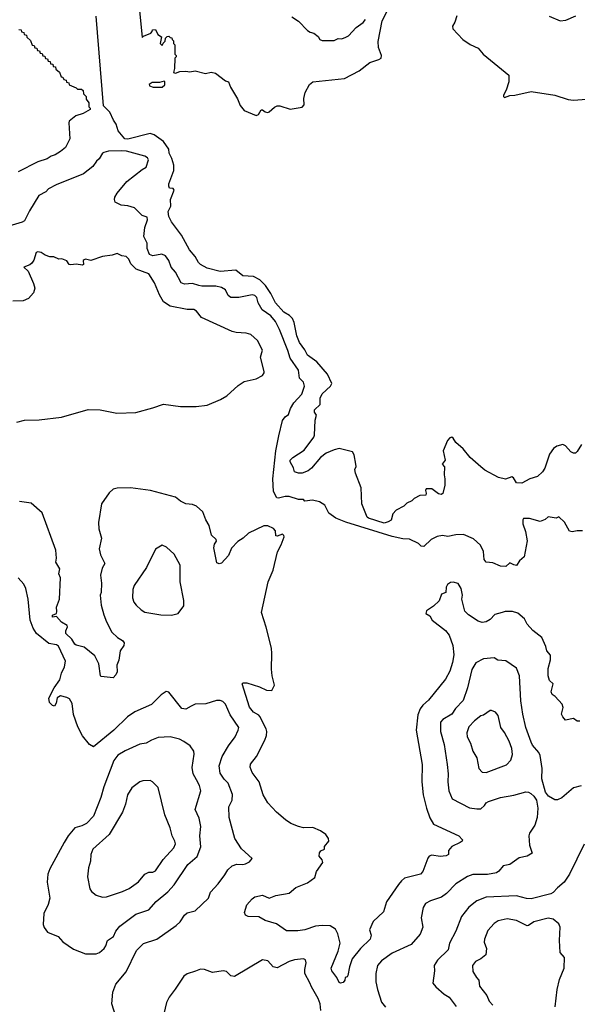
# Model space of a CAD drawing. Extents: x 1771496 to 1971148, y 471553 to 643630.
# Tile 393 of 656: x 1891478 to 1895695, y 544582 to 552025. Entities that reach past the tile are written whole.
import ezdxf

# ---------------------------------------------------------------- set-up
doc = ezdxf.new("R2010")
doc.units = 0

msp = doc.modelspace()

# ---------------------------------------------------------------- linework, layer by layer
at = {"layer": '0CON10XD'}
for points in [[(1892383.8, 552095), (1892405, 551890), (1892415, 551900), (1892468.3, 551921.7), (1892480, 551935), (1892481.7, 551948.3), (1892505, 551950), (1892521.7, 551911.7), (1892550, 551895), (1892540, 551845), (1892555, 551830), (1892561.7, 551848.3), (1892578.3, 551861.7), (1892580, 551885), (1892591.7, 551898.3), (1892605, 551900), (1892615, 551890), (1892628.3, 551888.3), (1892630, 551875), (1892640, 551865), (1892640, 551845), (1892650, 551835), (1892650, 551765), (1892660, 551755), (1892660, 551745), (1892650, 551735), (1892647.5, 551655), (1892640, 551625), (1892655, 551620.8), (1892687.5, 551632.5), (1892735, 551635.6), (1892765, 551630.9), (1892805, 551637.8), (1892883.3, 551616.7), (1892925, 551626.7), (1892959.5, 551619.5), (1893035, 551563.3), (1893057.5, 551555), (1893071.2, 551515), (1893125, 551426.2), (1893145.7, 551375), (1893175, 551338), (1893265, 551300), (1893283.2, 551306.8), (1893305, 551342.5), (1893315, 551342.9), (1893335, 551327.8), (1893355, 551323.5), (1893365, 551327.8), (1893405, 551364.3), (1893425, 551374.3), (1893445, 551373.3), (1893522.1, 551347.9), (1893615, 551362.5), (1893628.3, 551381.7), (1893627.7, 551427.7), (1893637, 551473), (1893670, 551535), (1893694.3, 551555.7), (1893935, 551579.6), (1894045, 551638.2), (1894125, 551702), (1894195, 551723.8), (1894210.6, 551735), (1894213.8, 551755), (1894190.6, 551815), (1894188.7, 551858.7), (1894217.9, 552015), (1894263.5, 552105)], [(1895727, 548813), (1895695, 548760), (1895681.7, 548748.3), (1895665, 548747.5), (1895645, 548757.5), (1895605, 548802.5), (1895585, 548813.3), (1895539.3, 548800.7), (1895515, 548783.3), (1895485, 548740), (1895450, 548635), (1895432.1, 548607.9), (1895395, 548571.9), (1895335, 548553.5), (1895275, 548521.4), (1895235, 548523.8), (1895212.3, 548562.3), (1895200, 548570), (1895152.3, 548552.3), (1895100, 548565), (1894995, 548620), (1894965, 548644), (1894884, 548715), (1894831.7, 548781.7), (1894775, 548827.5), (1894755, 548862.5), (1894745, 548870), (1894730, 548865), (1894713.3, 548845), (1894680, 548765), (1894696.7, 548695), (1894672.5, 548665), (1894690, 548645), (1894687.5, 548585), (1894693.8, 548555), (1894694.2, 548505), (1894676.9, 548443.1), (1894665, 548435.8), (1894645, 548441.5), (1894595, 548479.5), (1894552.5, 548477.5), (1894546.7, 548465), (1894552.5, 548445), (1894549.3, 548430.7), (1894505, 548427.5), (1894460, 548405), (1894443.3, 548386.7), (1894405, 548370), (1894383.6, 548346.4), (1894323.9, 548316.1), (1894300.5, 548289.5), (1894287.6, 548242.4), (1894265, 548228.1), (1894235, 548219.5), (1894115.6, 548255.6), (1894105.8, 548265), (1894066.2, 548365), (1894060.8, 548485), (1894017, 548597), (1894012.5, 548625), (1894023.6, 548646.4), (1894018.8, 548665), (1894006.2, 548735), (1893995, 548757.5), (1893895, 548783.3), (1893855, 548773.8), (1893795, 548748), (1893753.1, 548715), (1893685.3, 548634.7), (1893658.8, 548615), (1893615, 548596.7), (1893585, 548596.7), (1893555, 548607.5), (1893548, 548638), (1893523, 548683), (1893523.3, 548695), (1893543.3, 548715), (1893629.7, 548770.3), (1893702.2, 548867.8), (1893707.5, 548885), (1893711.2, 548998.8), (1893721.4, 549035), (1893707.9, 549057.9), (1893708.1, 549075), (1893750, 549115), (1893750, 549165), (1893765, 549196), (1893828, 549255), (1893838, 549275), (1893804.4, 549345), (1893725, 549438), (1893655, 549490), (1893635, 549529.2), (1893593.5, 549583.5), (1893572.9, 549635), (1893554.6, 549735), (1893540.8, 549765), (1893518.3, 549788.3), (1893475, 549813.6), (1893412.3, 549885), (1893378.2, 549955), (1893335.8, 550015.8), (1893295, 550059.1), (1893245, 550082.3), (1893165, 550088), (1893111.8, 550131.8), (1892995, 550121.6), (1892896, 550146), (1892845, 550173.3), (1892829.2, 550189.2), (1892805.6, 550235), (1892760.8, 550285), (1892701.4, 550395), (1892625, 550496.7), (1892605.9, 550535.9), (1892600, 550575), (1892621.2, 550615), (1892617.1, 550665), (1892645.7, 550735.7), (1892637.5, 550747.5), (1892610.6, 550750.6), (1892605.7, 550765.7), (1892605.7, 550785), (1892642.5, 550885), (1892644.3, 550925), (1892628.5, 550975), (1892606.9, 551015), (1892605.6, 551045), (1892565, 551104.6), (1892495, 551155.2), (1892465, 551163.7), (1892295, 551120.7), (1892273.8, 551123.8), (1892223.5, 551183.5), (1892208.1, 551235), (1892187, 551265), (1892158.8, 551325), (1892112.3, 551372.3), (1892055, 552050)], [(1893535, 552046.7), (1893585, 552013.3), (1893655, 551942.5), (1893675, 551930), (1893703, 551923), (1893735, 551897.5), (1893747.5, 551875), (1893765, 551867.5), (1893855, 551867.5), (1893885, 551882.5), (1893915, 551880), (1893945, 551892.5), (1893965, 551902.5), (1894022.5, 551965), (1894075, 552002.5), (1894093.3, 552025)], [(1894782.5, 552055), (1894768, 552005), (1894750, 551975), (1894753.3, 551955), (1894828.6, 551875), (1894885, 551837.1), (1894945, 551810), (1894982.8, 551762.8), (1895176.1, 551606.1), (1895176.7, 551555), (1895157.1, 551492.9), (1895136.9, 551455), (1895135.8, 551445), (1895145, 551435.8), (1895185, 551450.4), (1895223.4, 551453.4), (1895345, 551481.1), (1895525, 551453.6), (1895625, 551422.2), (1895665, 551416.6), (1895765, 551423.3)], [(1895482.3, 552052.3), (1895565, 552016.7), (1895609.3, 552020.7), (1895685, 552052.5)], [(1891471.7, 551951.7), (1891488.3, 551948.3), (1891491.7, 551931.7), (1891508.3, 551928.3), (1891511.7, 551911.7), (1891528.3, 551908.3), (1891531.7, 551891.7), (1891558.3, 551868.3), (1891571.7, 551831.7), (1891588.3, 551828.3), (1891591.7, 551811.7), (1891608.3, 551808.3), (1891611.7, 551791.7), (1891628.3, 551788.3), (1891631.7, 551771.7), (1891648.3, 551768.3), (1891651.7, 551751.7), (1891668.3, 551748.3), (1891671.7, 551731.7), (1891688.3, 551728.3), (1891691.7, 551711.7), (1891708.3, 551708.3), (1891711.7, 551691.7), (1891728.3, 551688.3), (1891731.7, 551671.7), (1891748.3, 551668.3), (1891751.7, 551651.7), (1891778.3, 551628.3), (1891791.7, 551591.7), (1891805, 551590), (1891811.7, 551571.7), (1891828.3, 551568.3), (1891831.7, 551551.7), (1891848.3, 551548.3), (1891851.7, 551531.7), (1891905, 551510), (1891915, 551500), (1891945, 551500), (1891958.3, 551488.3), (1891960, 551465), (1891980, 551445), (1891980, 551425), (1892000, 551395), (1892000, 551365), (1892010, 551355), (1892010, 551345), (1891957.5, 551315), (1891901.9, 551298.1), (1891852.5, 551257.5), (1891848.8, 551245), (1891856.2, 551125), (1891825, 551057.5), (1891785, 551027.5), (1891745, 551003.8), (1891715, 550993.8), (1891685, 550972), (1891615, 550951.2), (1891465, 550873.8)], [(1892555, 551513.9), (1892575, 551533.3), (1892575.5, 551555.5), (1892569.2, 551559.2), (1892535, 551550), (1892480, 551550), (1892456.7, 551535), (1892460, 551525), (1892487.5, 551515), (1892555, 551513.9)], [(1892832.9, 550015), (1892785, 550030.4), (1892725, 550024.5), (1892698, 550035), (1892656.5, 550115), (1892623.2, 550153.2), (1892605.2, 550205.2), (1892580.9, 550240.9), (1892551.5, 550251.5), (1892485, 550239.2), (1892459.5, 550249.5), (1892441.5, 550295), (1892441.8, 550335), (1892416.4, 550385), (1892424.7, 550455), (1892445, 550512.5), (1892440.7, 550530.7), (1892404, 550545), (1892345, 550601.9), (1892296.6, 550616.6), (1892245, 550622.5), (1892200, 550645), (1892194.2, 550665), (1892197.3, 550682.7), (1892215.6, 550714.4), (1892289.1, 550800.9), (1892405, 550893.3), (1892435, 550908.8), (1892452, 550965), (1892445, 550980), (1892425, 550992.5), (1892285, 551030), (1892246.4, 551033.6), (1892148.3, 551031.7), (1892115, 551021.2), (1892104, 551015), (1892078.3, 550971.7), (1892057.5, 550955), (1892030, 550915), (1891959.8, 550860.2), (1891754.1, 550775.9), (1891695, 550745.5), (1891675, 550724.5), (1891621.9, 550695), (1891550.8, 550579.2), (1891514, 550505), (1891496.9, 550493.1), (1891395, 550463.4)], [(1891455, 548982.9), (1891515, 548996.4), (1891625, 549000), (1891795, 549020.5), (1891995, 549077.8), (1892085, 549076.9), (1892211.1, 549051.1), (1892355, 549054.5), (1892485, 549089.6), (1892565, 549119.6), (1892695, 549099.6), (1892811.3, 549101.3), (1892895, 549111.1), (1892996.3, 549153.7), (1893045, 549182.5), (1893129.7, 549260.3), (1893175, 549290), (1893265, 549310), (1893313.3, 549335), (1893325.8, 549354.2), (1893325.8, 549365.8), (1893299.2, 549475), (1893315, 549527.5), (1893275, 549600), (1893225, 549644), (1893190, 549655), (1893115, 549659.5), (1893085, 549668.5), (1892853, 549773), (1892815, 549822), (1892795, 549834), (1892745, 549834.2), (1892615, 549858.6), (1892565, 549893.1), (1892535, 549945.8), (1892496.2, 550035), (1892455, 550104.4), (1892357.7, 550137.7), (1892318.3, 550178.3), (1892304, 550215), (1892284.1, 550234.1), (1892249.5, 550239.5), (1892215, 550256.7), (1892175.9, 550244.1), (1892105, 550234), (1892015, 550203.3), (1891975, 550213.3), (1891965, 550210), (1891957.5, 550205), (1891960, 550175), (1891951.7, 550168.3), (1891905, 550176), (1891865, 550171.2), (1891852.5, 550175), (1891835, 550202.5), (1891796.7, 550216.7), (1891773.6, 550213.6), (1891735, 550233.3), (1891705, 550233.3), (1891670, 550245), (1891640, 550265), (1891615, 550270), (1891602.5, 550265), (1891583.6, 550206.4), (1891570, 550185), (1891555, 550171.2), (1891510, 550155), (1891542.9, 550122.9), (1891581.7, 550031.7), (1891592, 549995), (1891580.9, 549959.1), (1891543, 549917), (1891505, 549898.3), (1891425, 549897.3)], [(1895735, 548160.8), (1895695, 548162), (1895655, 548153.8), (1895635, 548157.5), (1895597.3, 548227.3), (1895555, 548267.5), (1895535, 548257.5), (1895475, 548267.5), (1895452.3, 548247.7), (1895415, 548232.5), (1895333.2, 548253.2), (1895287.5, 548255), (1895282, 548245), (1895282.5, 548215), (1895302.5, 548155), (1895316, 548085), (1895292.5, 547965), (1895257.5, 547935), (1895235, 547900), (1895215, 547903.3), (1895185, 547920), (1895155, 547892.5), (1895115, 547893.8), (1895055, 547918), (1895005, 547923.3), (1894991.2, 547945), (1894985.5, 548005), (1894962.5, 548052.5), (1894909.7, 548099.7), (1894835, 548133.6), (1894775, 548131.8), (1894715, 548118.9), (1894675.3, 548125.3), (1894635, 548119.3), (1894589.1, 548095), (1894535, 548043.3), (1894515, 548045.6), (1894495, 548065.5), (1894425, 548099.3), (1894375, 548100.8), (1894295, 548118.4), (1893945, 548226.3), (1893867.7, 548257.7), (1893816.4, 548295), (1893785, 548356), (1893745, 548379.4), (1893692.6, 548392.6), (1893635, 548384.3), (1893625, 548397.1), (1893585, 548397.3), (1893515, 548420.8), (1893485, 548420.8), (1893435, 548406.9), (1893421.3, 548411.3), (1893397.3, 548457.3), (1893392.2, 548555), (1893413.6, 548766.4), (1893437.9, 548877.9), (1893465.3, 548995), (1893485, 549021.5), (1893509.5, 549040.5), (1893525.3, 549085), (1893550.5, 549129.5), (1893611.2, 549195), (1893630.8, 549255), (1893624.6, 549284.6), (1893594.5, 549314.5), (1893585.3, 549375.3), (1893522, 549465), (1893506.4, 549523.6), (1893443.3, 549683.3), (1893413.1, 549743.1), (1893376.9, 549785), (1893311.1, 549831.1), (1893282.1, 549885), (1893271.2, 549925), (1893255, 549940.5), (1893235, 549943.8), (1893135, 549923.8), (1893075, 549923.6), (1893055, 549940.8), (1893035, 549982.9), (1893005, 550000.9), (1892961.2, 550011.2), (1892855, 550009.8), (1892832.9, 550015)], [(1895715, 546722.5), (1895695, 546723.3), (1895665, 546743.8), (1895605, 546731.2), (1895584.5, 546754.5), (1895576, 546775), (1895588.6, 546825), (1895579.7, 546849.7), (1895527.7, 546907.7), (1895504.1, 546924.1), (1895496.7, 546945), (1895513.3, 547005), (1895485, 547030), (1895473.6, 547065), (1895475, 547120), (1895492.5, 547185), (1895491.7, 547221.7), (1895464, 547255), (1895456.6, 547286.6), (1895425.8, 547355), (1895357.3, 547407.3), (1895316.2, 547455), (1895296, 547495), (1895245, 547539.2), (1895205, 547550.6), (1895148.8, 547551.2), (1895125.6, 547544.4), (1895071.4, 547528.6), (1895035, 547492), (1895005, 547474.2), (1894975, 547469.2), (1894945, 547478), (1894871.2, 547525), (1894844.4, 547554.4), (1894821.2, 547645), (1894826, 547675), (1894815.7, 547725), (1894795, 547763.3), (1894755, 547773.3), (1894735, 547770), (1894712.5, 547755), (1894703.6, 547736.4), (1894700, 547695), (1894667, 547683), (1894649.2, 547630.8), (1894608, 547592), (1894555, 547557.5), (1894550, 547535), (1894578.3, 547518.3), (1894596.7, 547485), (1894697.7, 547407.7), (1894725, 547372.5), (1894754.5, 547294.5), (1894761.1, 547225), (1894752, 547165), (1894730.9, 547099.1), (1894699.1, 547040.9), (1894568.3, 546881.7), (1894526.6, 546843.4), (1894505.6, 546815), (1894488.9, 546771.1), (1894475.6, 546655), (1894520.5, 546395), (1894519.2, 546265), (1894528.8, 546165), (1894554, 546065), (1894580.8, 545990.8), (1894607.5, 545945), (1894800, 545855), (1894826.2, 545825), (1894823.3, 545815), (1894810, 545805), (1894745, 545776), (1894720, 545745), (1894720, 545715), (1894703.3, 545705), (1894658.7, 545698.7), (1894595, 545710), (1894575, 545701.4), (1894563.9, 545686.1), (1894525.7, 545585), (1894510, 545565), (1894408, 545542), (1894387.5, 545535), (1894365, 545516.7), (1894341.9, 545488.1), (1894252, 545358), (1894228.7, 545281.3), (1894151.7, 545208.3), (1894124, 545145), (1894136.2, 545105), (1894129.2, 545075), (1894055.4, 545004.6), (1893992.9, 544925), (1893970.8, 544865), (1893959.5, 544800.5), (1893955, 544790), (1893940, 544785), (1893936.7, 544765), (1893923.6, 544746.4), (1893905, 544741.2), (1893895, 544747.5), (1893876, 544785), (1893839.2, 544835), (1893834.3, 544854.3), (1893886, 544984), (1893900.4, 545045), (1893884.6, 545115), (1893865, 545151.4), (1893825, 545175.4), (1893765, 545179.1), (1893715, 545172.7), (1893635, 545145.5), (1893582.1, 545137.9), (1893496.6, 545136.6), (1893420.9, 545190.9), (1893335, 545214.5), (1893285, 545244.4), (1893205, 545246), (1893185, 545256.7), (1893178, 545275), (1893196.7, 545335), (1893235, 545379.4), (1893256.2, 545395), (1893315, 545406.7), (1893365, 545384.2), (1893415, 545405.8), (1893515, 545423.3), (1893565.9, 545464.1), (1893655, 545500), (1893709.1, 545540.9), (1893723.3, 545585), (1893771.2, 545655), (1893766.2, 545675), (1893742, 545702), (1893745, 545727.5), (1893755, 545741.2), (1893782.5, 545755), (1893784.1, 545775.9), (1893816, 545815), (1893813.8, 545835), (1893793.3, 545865), (1893752.4, 545892.4), (1893695, 545918.8), (1893625, 545917.1), (1893586.6, 545926.6), (1893528.1, 545948.1), (1893487, 545977), (1893418.8, 546035), (1893354.6, 546104.6), (1893318.5, 546165), (1893289.4, 546265), (1893235.6, 546335), (1893221.1, 546375), (1893223.6, 546396.4), (1893268.5, 546455), (1893331.7, 546578.3), (1893344.4, 546615), (1893345.6, 546645), (1893341.8, 546665), (1893295, 546757.1), (1893285, 546768.5), (1893245, 546789.4), (1893215, 546828), (1893160, 547005), (1893166.7, 547013.3), (1893195, 547012.5), (1893292.3, 546982.3), (1893345, 546956.2), (1893385, 546953.3), (1893405.6, 546995), (1893388.2, 547065), (1893380.8, 547115), (1893385.3, 547235), (1893381.4, 547275), (1893342.4, 547432.4), (1893307.1, 547545), (1893357.9, 547775), (1893393.8, 547865), (1893426.9, 548003.1), (1893454.3, 548055), (1893477.5, 548115), (1893475.8, 548125.8), (1893465, 548136.2), (1893425, 548120), (1893415, 548122.5), (1893411.2, 548161.2), (1893398.3, 548178.3), (1893355, 548200), (1893325, 548198.2), (1893207.7, 548142.3), (1893166.7, 548105), (1893128.6, 548081.4), (1893079.3, 548030.7), (1893057.8, 547975), (1893005, 547916), (1892985, 547910.8), (1892969.2, 547919.2), (1892946.9, 548033.1), (1892950.8, 548059.2), (1892966.1, 548083.9), (1892963.3, 548095), (1892927.9, 548127.9), (1892910.9, 548200.9), (1892885.6, 548245), (1892863.8, 548305), (1892815, 548346.7), (1892785, 548361.2), (1892735, 548366.2), (1892695, 548386.2), (1892655.7, 548415.7), (1892467.5, 548465), (1892315, 548486.7), (1892215, 548483.5), (1892184.6, 548475.4), (1892155, 548448), (1892097.1, 548365), (1892072.5, 548225), (1892077.3, 548177.3), (1892095.5, 548105.5), (1892079.4, 548025), (1892088.5, 547978.5), (1892120.6, 547915), (1892100.3, 547879.7), (1892088, 547825), (1892097.1, 547765), (1892093.8, 547696.2), (1892086.7, 547675), (1892095, 547600), (1892114, 547525), (1892133.2, 547473.2), (1892175, 547396.2), (1892218, 547355), (1892255, 547332), (1892268, 547315), (1892266, 547295), (1892238, 547255), (1892226.4, 547183.6), (1892213.5, 547145), (1892214, 547095), (1892205, 547072.5), (1892185, 547050), (1892095, 547060), (1892090, 547065), (1892075.6, 547155), (1892045.7, 547215), (1891965, 547281.4), (1891905, 547295.8), (1891895, 547304), (1891872.1, 547342.1), (1891826.2, 547385), (1891827.5, 547405), (1891840, 547435), (1891836.4, 547446.4), (1891795, 547470.8), (1891755, 547513.8), (1891725, 547507.5), (1891725, 547522.5), (1891755, 547536.7), (1891759.7, 547550.3)], [(1891759.7, 547550.3), (1891756.7, 547585), (1891779.6, 547645), (1891786.7, 547805), (1891773.6, 547835), (1891781.1, 547875), (1891749.7, 547925), (1891756.7, 547955), (1891750, 548015), (1891646.4, 548296.4), (1891565, 548369.2), (1891475, 548382.5)], [(1892625, 547523.8), (1892675, 547536.7), (1892718.8, 547595), (1892718, 547635), (1892691.5, 547775), (1892692, 547902), (1892646.7, 547985), (1892588.3, 548038.3), (1892555, 548052.5), (1892505, 548022.5), (1892436.2, 547885), (1892342.3, 547747.7), (1892333.2, 547716.8), (1892330.8, 547655), (1892341.7, 547621.7), (1892359.7, 547599.7), (1892396, 547565), (1892425, 547547.1), (1892544.1, 547525.9), (1892625, 547523.8)], [(1893119.5, 545640.5), (1893165, 545638.8), (1893185.9, 545644.1), (1893215, 545660), (1893236.2, 545685), (1893155, 545756.7), (1893104.4, 545835), (1893060.9, 545995), (1893060.6, 546075), (1893084.4, 546125), (1893088.3, 546168.3), (1893054.5, 546255), (1893023.1, 546285), (1892995, 546328.8), (1892987.1, 546385), (1893009.3, 546455), (1893056.4, 546535), (1893106.4, 546603.6), (1893131.2, 546655), (1893134.4, 546675), (1893070.4, 546770.4), (1893035, 546850), (1893015, 546870), (1892995, 546878.1), (1892965, 546879.4), (1892885, 546854.5), (1892805, 546850), (1892774.5, 546835.5), (1892735, 546812), (1892705, 546818.8), (1892605, 546942.5), (1892585, 546946.7), (1892548.8, 546921.2), (1892475, 546847.5), (1892347.6, 546792.4), (1892292, 546755), (1892190, 546655), (1892035, 546528.9), (1892004.8, 546544.8), (1891952.8, 546612.8), (1891918.5, 546678.5), (1891883.9, 546773.9), (1891874.2, 546855), (1891855, 546890), (1891835, 546902.1), (1891785, 546914.2), (1891761.7, 546898.3), (1891752.3, 546857.7), (1891740, 546835), (1891725, 546840), (1891703.5, 546863.5), (1891698.1, 546895), (1891738.5, 546975), (1891780, 547035), (1891793.8, 547086.2), (1891817, 547133), (1891824.4, 547175), (1891770, 547290), (1891755, 547298.2), (1891698.8, 547308.8), (1891605.6, 547385), (1891578.5, 547425), (1891556.7, 547485), (1891540.8, 547645), (1891524, 547725), (1891507.9, 547757.9), (1891465, 547806.7)], [(1895725, 546233.1), (1895665, 546218), (1895578.3, 546141.7), (1895545, 546128), (1895525, 546127.5), (1895478, 546155), (1895455.6, 546185.6), (1895426.4, 546286.4), (1895429.7, 546365), (1895413.9, 546463.9), (1895404.8, 546484.8), (1895355, 546541.4), (1895345, 546562.9), (1895306.2, 546675), (1895284.1, 546774.1), (1895266.9, 546875), (1895258.1, 547065), (1895233.9, 547123.9), (1895155, 547177.5), (1895095, 547184.2), (1895065, 547200.6), (1894985, 547193.1), (1894927.2, 547162.8), (1894896.2, 547113.8), (1894864.7, 546975), (1894830.6, 546879.4), (1894773, 546817), (1894745.4, 546775), (1894676.7, 546735), (1894659.1, 546715), (1894659.3, 546645), (1894688.2, 546545), (1894711.2, 546395), (1894718.5, 546325), (1894716.7, 546265), (1894723.5, 546195), (1894748.6, 546135), (1894878.3, 546068.3), (1894935, 546058.6), (1894965, 546060), (1894994.2, 546085.8), (1895006.2, 546105), (1895023.3, 546115), (1895115, 546145.5), (1895215, 546164.3), (1895305, 546189.2), (1895325, 546186.2), (1895342.5, 546175), (1895365, 546156.7), (1895385.7, 546125), (1895397.1, 546065), (1895390.8, 545995), (1895374.5, 545935.5), (1895333.6, 545876.4), (1895328.6, 545855), (1895332.2, 545785), (1895353.3, 545725), (1895315, 545702), (1895255, 545690), (1895185, 545638.8), (1895135, 545628.8), (1895102.6, 545587.4), (1895085, 545576.9), (1895015, 545564.5), (1894953.1, 545563.1), (1894905, 545562.5), (1894865, 545547.8), (1894775, 545492.9), (1894705, 545420), (1894668.6, 545391.4), (1894584.5, 545365.5), (1894546.2, 545345), (1894529.2, 545315), (1894514.1, 545235.9), (1894526.7, 545165), (1894507.4, 545112.6), (1894439.2, 545035), (1894295, 544968.1), (1894215, 544910.6), (1894184.4, 544875), (1894171.1, 544815), (1894172.1, 544752.1), (1894182.5, 544695), (1894215, 544597.5), (1894245, 544561.2)], [(1895005, 546333.3), (1895158.8, 546391.2), (1895193.3, 546426.7), (1895205, 546470), (1895199.5, 546515), (1895180, 546570), (1895145, 546638), (1895115.7, 546675.7), (1895095.6, 546765), (1895075, 546790), (1895045, 546803.3), (1895035, 546803.3), (1894985, 546768.8), (1894965, 546762), (1894916.2, 546725), (1894875, 546678.8), (1894858.9, 546635), (1894861.1, 546605), (1894886.2, 546556.2), (1894904.2, 546495), (1894934.4, 546445), (1894950.4, 546365), (1894975, 546335.8), (1895005, 546333.3)], [(1891975, 544963.8), (1892055, 544964), (1892081.2, 544975), (1892115.5, 545004.5), (1892129.2, 545025), (1892140.8, 545065), (1892186.9, 545095), (1892204.3, 545135), (1892235, 545173.1), (1892355, 545264.4), (1892455, 545296.9), (1892509.9, 545360.1), (1892597.9, 545432.1), (1892646.8, 545485), (1892749.8, 545640.2), (1892819.7, 545700.3), (1892847.3, 545772.7), (1892840.4, 545855), (1892846.9, 545925), (1892835, 545990), (1892805.7, 546055), (1892846.5, 546195), (1892836.9, 546236.9), (1892815, 546278.6), (1892790.5, 546325), (1892782.4, 546372.4), (1892797.9, 546472.1), (1892794.3, 546495), (1892766.4, 546536.4), (1892719.6, 546569.6), (1892685.4, 546585.4), (1892615, 546603.5), (1892525, 546599.4), (1892475, 546580), (1892435, 546555.7), (1892385, 546547.8), (1892275, 546498.9), (1892219.2, 546465), (1892189.4, 546425), (1892113.5, 546225), (1892091.5, 546145), (1892035.3, 546004.7), (1891982, 545948), (1891948.8, 545931.2), (1891894, 545916), (1891844.3, 545855), (1891813.7, 545806.3), (1891705.7, 545605), (1891690, 545565), (1891685.7, 545505), (1891706.7, 545385), (1891693.2, 545336.8), (1891660.9, 545269.1), (1891656, 545185), (1891663, 545163), (1891688.3, 545128.3), (1891767.5, 545095), (1891805, 545053.8), (1891885, 544999.2), (1891975, 544963.8)], [(1892105, 545391.2), (1892135, 545394.2), (1892255, 545434.4), (1892305, 545458.1), (1892375, 545508.9), (1892424.7, 545565.3), (1892455, 545581.1), (1892485, 545581.1), (1892505, 545590.6), (1892562.1, 545677.9), (1892642.9, 545765), (1892655.6, 545795), (1892652, 545815), (1892630, 545855), (1892616, 545915), (1892574.2, 546015), (1892525, 546220), (1892482.5, 546265), (1892465, 546273.3), (1892409.3, 546270.7), (1892386.1, 546263.9), (1892325, 546218), (1892292.5, 546165), (1892278.9, 546095), (1892255.5, 546034.5), (1892153.4, 545866.6), (1892030, 545755), (1892015.7, 545715), (1892012.9, 545665), (1891997.1, 545615), (1891990, 545545), (1892009.2, 545455), (1892021.2, 545435), (1892056.1, 545406.1), (1892105, 545391.2)], [(1895746.4, 545793.6), (1895635.5, 545565), (1895595.8, 545505), (1895545, 545463.5), (1895513.3, 545426.7), (1895495, 545417.3), (1895345, 545378.9), (1895311.1, 545381.1), (1895235, 545401.1), (1895005, 545391.8), (1894936, 545365), (1894875, 545317.1), (1894820, 545245), (1894775.6, 545135), (1894728.1, 545045), (1894719.2, 544995), (1894638.6, 544915), (1894611.9, 544875), (1894614.3, 544835), (1894601.9, 544741.9), (1894623.8, 544715), (1894688.3, 544658.3), (1894725, 544635.7), (1894756.9, 544595), (1894777.5, 544565)], [(1892234.3, 544395), (1892174.4, 544585), (1892180.8, 544675), (1892205.6, 544735), (1892282, 544828), (1892361.2, 544988.8), (1892415, 545041.1), (1892515, 545075.7), (1892661.9, 545178.1), (1892692.5, 545205), (1892724.6, 545255.4), (1892745, 545274.3), (1892805, 545288.8), (1892905, 545383.3), (1892920, 545430), (1892978.3, 545491.7), (1893029.8, 545560.2), (1893050.7, 545599.3), (1893085, 545628), (1893119.5, 545640.5)], [(1895527.9, 544562.1), (1895542.9, 544695), (1895561.2, 544768.8), (1895596.2, 544855), (1895597.5, 544935), (1895564.2, 544974.2), (1895560, 545065), (1895565.6, 545165.6), (1895555, 545190), (1895513.3, 545225), (1895474.2, 545234.2), (1895365, 545204.5), (1895325, 545176.7), (1895315, 545175.5), (1895235, 545215.4), (1895165, 545229.5), (1895097.2, 545212.8), (1895065, 545192.9), (1895018.9, 545141.1), (1894992.2, 545075), (1894991.7, 545051.7), (1895007.3, 545005), (1895002.9, 544955), (1894965, 544925.5), (1894924, 544905), (1894902.9, 544875), (1894905, 544830), (1894932.2, 544785), (1894949.2, 544765), (1894955, 544720), (1895009.4, 544649.4), (1895029.2, 544605), (1895056.4, 544576.4)], [(1893755.5, 544535), (1893749.4, 544585), (1893735.7, 544625), (1893683.7, 544713.7), (1893673.1, 544745), (1893634.4, 544815), (1893633.1, 544845), (1893644, 544895), (1893638.6, 544918.6), (1893625, 544925.8), (1893555, 544919.2), (1893515, 544905.8), (1893425, 544858.8), (1893395, 544866.2), (1893355, 544911.2), (1893315, 544917.5), (1893102.5, 544792.5), (1893075, 544798), (1893040.7, 544830.7), (1893016.1, 544836.1), (1892935, 544822.5), (1892875, 544846), (1892845, 544848), (1892807.1, 544832.9), (1892745, 544813.8), (1892718.8, 544795), (1892654.5, 544695.5), (1892607.5, 544635), (1892587.5, 544595), (1892547.1, 544425)]]:
    msp.add_lwpolyline(points, dxfattribs=at)

doc.saveas('drawing.dxf')
